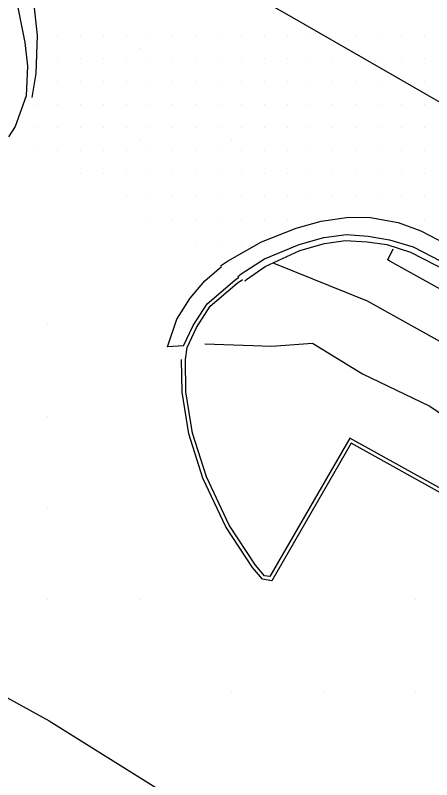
# Model space of a CAD drawing. Extents: x 1762120 to 1766775, y 709485 to 712965.
# Drawn here: x 1765641.7 to 1765687, y 710245.3 to 710328.5 of the extents above; entities that cross this region are included whole.
import ezdxf

# ---------------------------------------------------------------- set-up
doc = ezdxf.new("R2010")
doc.units = 0
for name, color, linetype in [('Exist DTM Drainline', 7, 'Continuous'), ('Exist DTM QL2 LIDAR Elevation Point', 7, 'Continuous'), ('Exist DTM Scan Elevation Point', 7, 'Continuous'), ('Exist Roads Curbs', 7, 'Continuous'), ('Exist Roads EOP', 7, 'Continuous'), ('Exist Roads EOT', 7, 'Continuous'), ('PH Exist DTM Breakline', 7, 'Continuous')]:
    doc.layers.add(name, color=color, linetype=linetype)

msp = doc.modelspace()

# ---------------------------------------------------------------- linework, layer by layer
at = {"layer": 'Exist DTM Drainline'}
msp.add_lwpolyline([(1765665.89, 710300.062), (1765666.266, 710300.365), (1765668.792, 710301.963), (1765672.558, 710303.536), (1765675.241, 710304.298), (1765677.713, 710304.64), (1765680.079, 710304.457), (1765682.39, 710304.059), (1765684.966, 710303.298), (1765691.977, 710299.66)], dxfattribs=at)
at = {"layer": 'Exist DTM QL2 LIDAR Elevation Point'}
for p, q in [((1765655.198, 710324.874), (1765655.198, 710324.874)), ((1765655.198, 710314.872), (1765655.198, 710314.872)), ((1765665.199, 710314.872), (1765665.199, 710314.872)), ((1765645.197, 710294.87), (1765645.197, 710294.87)), ((1765645.197, 710284.869), (1765645.197, 710284.869)), ((1765645.197, 710274.867), (1765645.197, 710274.867)), ((1765645.197, 710264.866), (1765645.197, 710264.866)), ((1765655.198, 710264.866), (1765655.198, 710264.866)), ((1765685.202, 710264.866), (1765685.202, 710264.866)), ((1765665.199, 710254.865), (1765665.199, 710254.865)), ((1765675.201, 710254.865), (1765675.201, 710254.865)), ((1765685.202, 710254.865), (1765685.202, 710254.865))]:
    msp.add_line(p, q, dxfattribs=at)
at = {"layer": 'Exist DTM Scan Elevation Point'}
for p, q in [((1765646.25, 710326.25), (1765646.25, 710326.25)), ((1765648.75, 710326.25), (1765648.75, 710326.25)), ((1765651.25, 710326.25), (1765651.25, 710326.25)), ((1765653.75, 710326.25), (1765653.75, 710326.25)), ((1765656.25, 710326.25), (1765656.25, 710326.25)), ((1765658.75, 710326.25), (1765658.75, 710326.25)), ((1765661.25, 710326.25), (1765661.25, 710326.25)), ((1765663.75, 710326.25), (1765663.75, 710326.25)), ((1765666.25, 710326.25), (1765666.25, 710326.25)), ((1765668.75, 710326.25), (1765668.75, 710326.25)), ((1765671.25, 710326.25), (1765671.25, 710326.25)), ((1765673.75, 710326.25), (1765673.75, 710326.25)), ((1765678.75, 710326.25), (1765678.75, 710326.25)), ((1765681.25, 710326.25), (1765681.25, 710326.25)), ((1765683.75, 710326.25), (1765683.75, 710326.25)), ((1765686.25, 710326.25), (1765686.25, 710326.25)), ((1765646.25, 710323.75), (1765646.25, 710323.75)), ((1765648.75, 710323.75), (1765648.75, 710323.75)), ((1765651.25, 710323.75), (1765651.25, 710323.75)), ((1765653.75, 710323.75), (1765653.75, 710323.75)), ((1765656.25, 710323.75), (1765656.25, 710323.75)), ((1765658.75, 710323.75), (1765658.75, 710323.75)), ((1765661.25, 710323.75), (1765661.25, 710323.75)), ((1765663.75, 710323.75), (1765663.75, 710323.75)), ((1765666.25, 710323.75), (1765666.25, 710323.75)), ((1765668.75, 710323.75), (1765668.75, 710323.75)), ((1765671.25, 710323.75), (1765671.25, 710323.75)), ((1765673.75, 710323.75), (1765673.75, 710323.75)), ((1765676.25, 710323.75), (1765676.25, 710323.75)), ((1765681.25, 710323.75), (1765681.25, 710323.75)), ((1765683.75, 710323.75), (1765683.75, 710323.75)), ((1765686.25, 710323.75), (1765686.25, 710323.75)), ((1765646.25, 710321.25), (1765646.25, 710321.25)), ((1765648.75, 710321.25), (1765648.75, 710321.25)), ((1765651.25, 710321.25), (1765651.25, 710321.25)), ((1765653.75, 710321.25), (1765653.75, 710321.25)), ((1765656.25, 710321.25), (1765656.25, 710321.25)), ((1765658.75, 710321.25), (1765658.75, 710321.25)), ((1765661.25, 710321.25), (1765661.25, 710321.25)), ((1765663.75, 710321.25), (1765663.75, 710321.25)), ((1765666.25, 710321.25), (1765666.25, 710321.25)), ((1765668.75, 710321.25), (1765668.75, 710321.25)), ((1765671.25, 710321.25), (1765671.25, 710321.25)), ((1765673.75, 710321.25), (1765673.75, 710321.25)), ((1765676.25, 710321.25), (1765676.25, 710321.25)), ((1765678.75, 710321.25), (1765678.75, 710321.25)), ((1765681.25, 710321.25), (1765681.25, 710321.25)), ((1765686.25, 710321.25), (1765686.25, 710321.25)), ((1765643.75, 710318.75), (1765643.75, 710318.75)), ((1765646.25, 710318.75), (1765646.25, 710318.75)), ((1765648.75, 710318.75), (1765648.75, 710318.75)), ((1765651.25, 710318.75), (1765651.25, 710318.75)), ((1765653.75, 710318.75), (1765653.75, 710318.75)), ((1765656.25, 710318.75), (1765656.25, 710318.75)), ((1765658.75, 710318.75), (1765658.75, 710318.75)), ((1765661.25, 710318.75), (1765661.25, 710318.75)), ((1765663.75, 710318.75), (1765663.75, 710318.75)), ((1765666.25, 710318.75), (1765666.25, 710318.75)), ((1765668.75, 710318.75), (1765668.75, 710318.75)), ((1765671.25, 710318.75), (1765671.25, 710318.75)), ((1765673.75, 710318.75), (1765673.75, 710318.75)), ((1765676.25, 710318.75), (1765676.25, 710318.75)), ((1765678.75, 710318.75), (1765678.75, 710318.75)), ((1765681.25, 710318.75), (1765681.25, 710318.75)), ((1765683.75, 710318.75), (1765683.75, 710318.75)), ((1765686.25, 710318.75), (1765686.25, 710318.75)), ((1765643.75, 710316.25), (1765643.75, 710316.25)), ((1765646.25, 710316.25), (1765646.25, 710316.25)), ((1765648.75, 710316.25), (1765648.75, 710316.25)), ((1765651.25, 710316.25), (1765651.25, 710316.25)), ((1765653.75, 710316.25), (1765653.75, 710316.25)), ((1765656.25, 710316.25), (1765656.25, 710316.25)), ((1765658.75, 710316.25), (1765658.75, 710316.25)), ((1765661.25, 710316.25), (1765661.25, 710316.25)), ((1765663.75, 710316.25), (1765663.75, 710316.25)), ((1765666.25, 710316.25), (1765666.25, 710316.25)), ((1765668.75, 710316.25), (1765668.75, 710316.25)), ((1765671.25, 710316.25), (1765671.25, 710316.25)), ((1765673.75, 710316.25), (1765673.75, 710316.25)), ((1765676.25, 710316.25), (1765676.25, 710316.25)), ((1765678.75, 710316.25), (1765678.75, 710316.25)), ((1765681.25, 710316.25), (1765681.25, 710316.25)), ((1765683.75, 710316.25), (1765683.75, 710316.25)), ((1765686.25, 710316.25), (1765686.25, 710316.25)), ((1765643.75, 710313.75), (1765643.75, 710313.75)), ((1765646.25, 710313.75), (1765646.25, 710313.75)), ((1765648.75, 710313.75), (1765648.75, 710313.75)), ((1765651.25, 710313.75), (1765651.25, 710313.75)), ((1765653.75, 710313.75), (1765653.75, 710313.75)), ((1765656.25, 710313.75), (1765656.25, 710313.75)), ((1765658.75, 710313.75), (1765658.75, 710313.75)), ((1765661.25, 710313.75), (1765661.25, 710313.75)), ((1765663.75, 710313.75), (1765663.75, 710313.75)), ((1765666.25, 710313.75), (1765666.25, 710313.75)), ((1765668.75, 710313.75), (1765668.75, 710313.75)), ((1765671.25, 710313.75), (1765671.25, 710313.75)), ((1765673.75, 710313.75), (1765673.75, 710313.75)), ((1765676.25, 710313.75), (1765676.25, 710313.75)), ((1765678.75, 710313.75), (1765678.75, 710313.75)), ((1765681.25, 710313.75), (1765681.25, 710313.75)), ((1765683.75, 710313.75), (1765683.75, 710313.75)), ((1765686.25, 710313.75), (1765686.25, 710313.75)), ((1765648.75, 710311.25), (1765648.75, 710311.25)), ((1765651.25, 710311.25), (1765651.25, 710311.25)), ((1765653.75, 710311.25), (1765653.75, 710311.25)), ((1765656.25, 710311.25), (1765656.25, 710311.25)), ((1765658.75, 710311.25), (1765658.75, 710311.25)), ((1765661.25, 710311.25), (1765661.25, 710311.25)), ((1765663.75, 710311.25), (1765663.75, 710311.25)), ((1765666.25, 710311.25), (1765666.25, 710311.25)), ((1765668.75, 710311.25), (1765668.75, 710311.25)), ((1765671.25, 710311.25), (1765671.25, 710311.25)), ((1765673.75, 710311.25), (1765673.75, 710311.25)), ((1765676.25, 710311.25), (1765676.25, 710311.25)), ((1765678.75, 710311.25), (1765678.75, 710311.25)), ((1765681.25, 710311.25), (1765681.25, 710311.25)), ((1765683.75, 710311.25), (1765683.75, 710311.25)), ((1765686.25, 710311.25), (1765686.25, 710311.25)), ((1765653.75, 710308.75), (1765653.75, 710308.75)), ((1765656.25, 710308.75), (1765656.25, 710308.75)), ((1765658.75, 710308.75), (1765658.75, 710308.75)), ((1765661.25, 710308.75), (1765661.25, 710308.75)), ((1765663.75, 710308.75), (1765663.75, 710308.75)), ((1765666.25, 710308.75), (1765666.25, 710308.75)), ((1765668.75, 710308.75), (1765668.75, 710308.75)), ((1765671.25, 710308.75), (1765671.25, 710308.75)), ((1765673.75, 710308.75), (1765673.75, 710308.75)), ((1765676.25, 710308.75), (1765676.25, 710308.75)), ((1765678.75, 710308.75), (1765678.75, 710308.75)), ((1765681.25, 710308.75), (1765681.25, 710308.75)), ((1765683.75, 710308.75), (1765683.75, 710308.75)), ((1765686.25, 710308.75), (1765686.25, 710308.75)), ((1765656.25, 710306.25), (1765656.25, 710306.25)), ((1765658.75, 710306.25), (1765658.75, 710306.25)), ((1765661.25, 710306.25), (1765661.25, 710306.25)), ((1765663.75, 710306.25), (1765663.75, 710306.25)), ((1765666.25, 710306.25), (1765666.25, 710306.25)), ((1765668.75, 710306.25), (1765668.75, 710306.25)), ((1765671.25, 710306.25), (1765671.25, 710306.25)), ((1765686.25, 710306.25), (1765686.25, 710306.25)), ((1765661.25, 710303.75), (1765661.25, 710303.75)), ((1765663.75, 710303.75), (1765663.75, 710303.75)), ((1765666.25, 710303.75), (1765666.25, 710303.75))]:
    msp.add_line(p, q, dxfattribs=at)
at = {"layer": 'Exist Roads Curbs'}
msp.add_lwpolyline([(1765666.645, 710299.581), (1765666.856, 710299.737), (1765668.888, 710301.128), (1765672.64, 710302.886), (1765675.338, 710303.643), (1765677.621, 710303.977), (1765679.987, 710303.829), (1765682.118, 710303.528), (1765684.665, 710302.716), (1765691.691, 710299.109)], dxfattribs=at)
at = {"layer": 'Exist Roads EOP'}
for points in [[(1765591.981, 710369.465), (1765604.941, 710361.913), (1765618.001, 710354.53), (1765630.832, 710347.14), (1765638.112, 710341.636), (1765641.203, 710333.196), (1765642.746, 710325.505), (1765643.038, 710322.925), (1765642.867, 710319.713), (1765641.679, 710316.374), (1765640.969, 710315.252)], [(1765664.01, 710301.207), (1765664.772, 710301.74), (1765668.481, 710303.828), (1765672.261, 710305.311), (1765674.949, 710306.076), (1765677.961, 710306.499), (1765680.348, 710306.483), (1765683.331, 710305.943), (1765685.825, 710305.02), (1765692.83, 710301.369)]]:
    msp.add_lwpolyline(points, dxfattribs=at)
at = {"layer": 'Exist Roads EOT'}
for points in [[(1765592.841, 710373.381), (1765602.89, 710367.601), (1765617.566, 710359.225), (1765632.58, 710350.563), (1765634.484, 710349.279), (1765636.361, 710347.683), (1765637.748, 710346.038), (1765638.871, 710344.529), (1765640.374, 710341.95), (1765641.362, 710339.609), (1765642.387, 710336.664), (1765643.522, 710331.352), (1765644.086, 710326.276), (1765643.936, 710322.14), (1765643.485, 710319.546)], [(1765642.901, 710344.663), (1765644.508, 710343.681), (1765656.714, 710336.824), (1765671.503, 710328.47), (1765682.892, 710321.896), (1765707.213, 710307.905), (1765741.988, 710288.263), (1765777.477, 710268.665), (1765811.939, 710249.611), (1765846.611, 710230.164)]]:
    msp.add_lwpolyline(points, dxfattribs=at)
at = {"layer": 'PH Exist DTM Breakline'}
msp.add_line((1765669.825, 710301.512), (1765679.961, 710297.398), dxfattribs=at)
for points in [[(1765682.388, 710301.77), (1765682.217, 710301.887), (1765682.787, 710303.05)], [(1765682.388, 710301.77), (1765693.164, 710295.787), (1765716.448, 710283.3), (1765742.726, 710268.965)], [(1765659.999, 710292.513), (1765658.244, 710292.419), (1765659.276, 710295.405), (1765660.734, 710297.703), (1765662.312, 710299.596), (1765664.122, 710301.138)], [(1765589.111, 710259.806), (1765667.688, 710215.982), (1765702.764, 710196.458), (1765703.307, 710196.264), (1765712.766, 710213.4), (1765717.691, 710222.643), (1765725.083, 710236.036), (1765733.588, 710251.787), (1765707.791, 710265.583), (1765689.784, 710275.966), (1765678.075, 710282.471), (1765669.369, 710267.413), (1765668.808, 710267.507), (1765667.817, 710268.633), (1765664.971, 710273.008), (1765662.49, 710278.277), (1765660.979, 710283.028), (1765660.249, 710287.497), (1765660.199, 710291.015), (1765660.375, 710292.334), (1765661.41, 710294.511), (1765662.882, 710296.812), (1765665.826, 710299.336), (1765666.392, 710299.737)], [(1765659.999, 710292.513), (1765661.045, 710294.713), (1765662.564, 710297.088), (1765665.57, 710299.665), (1765666.007, 710299.975)], [(1765679.961, 710297.398), (1765690.769, 710291.398), (1765714.069, 710278.903), (1765740.332, 710264.576)], [(1765662.327, 710292.719), (1765669.611, 710292.465), (1765674.007, 710292.815), (1765679.475, 710289.476), (1765686.803, 710285.955), (1765696.705, 710279.184), (1765715.197, 710269.851), (1765720.909, 710267.629), (1765725.426, 710265.298), (1765733.507, 710259.784), (1765738.866, 710256.414), (1765741.855, 710252.974), (1765742.933, 710248.755), (1765742.456, 710244.066)], [(1765712.398, 710213.596), (1765717.325, 710222.841), (1765724.717, 710236.236), (1765733.022, 710251.617), (1765707.589, 710265.219), (1765689.579, 710275.603), (1765678.231, 710281.908), (1765669.585, 710266.955), (1765668.593, 710267.12), (1765667.484, 710268.38), (1765664.606, 710272.805), (1765662.101, 710278.125), (1765660.573, 710282.93), (1765659.833, 710287.46), (1765659.783, 710291.009)], [(1765577.933, 710288.917), (1765595.351, 710278.434), (1765619.162, 710266.165), (1765645.366, 710251.702), (1765662.192, 710241.204), (1765682.968, 710230.816), (1765698.087, 710221.529)]]:
    msp.add_lwpolyline(points, dxfattribs=at)

doc.saveas('drawing.dxf')
